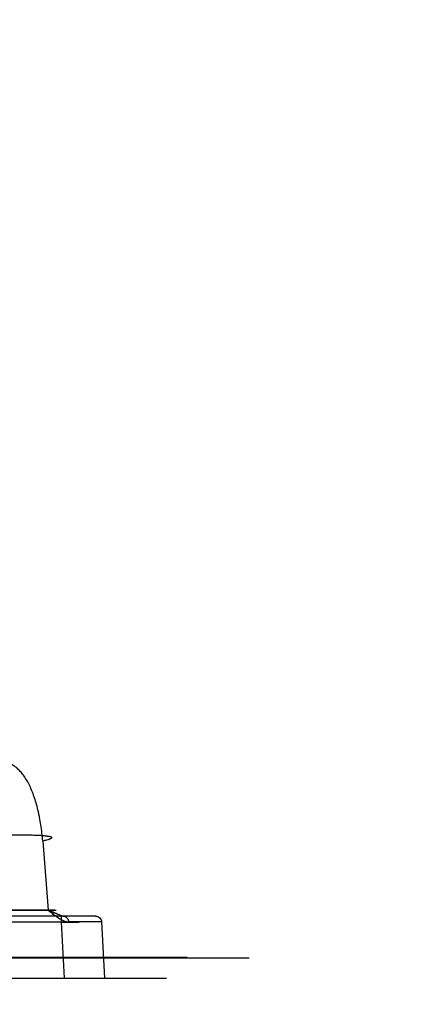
# Model space of a CAD drawing. Header units: millimetres. Extents: x 0 to 297, y 0 to 210.
# Tile 484 of 499: x 243.086 to 243.225, y 159.988 to 160.321. Entities that reach past the tile are written whole.
import ezdxf

# ---------------------------------------------------------------- set-up
doc = ezdxf.new("R2010")
doc.units = ezdxf.units.MM
doc.header["$LTSCALE"] = 16.335
doc.layers.get('0').update_dxf_attribs({"linetype": 'CONTINUOUS'})
doc.layers.add('AXES_REF', color=7, linetype='CONTINUOUS')
doc.layers.add('INTFCLR_144815', color=7, linetype='CONTINUOUS')

msp = doc.modelspace()

# ---------------------------------------------------------------- linework, layer by layer
at = {"color": 7, "linetype": 'Continuous'}
for radius in [6.78708, 6.7865, 6.74304]:
    msp.add_circle((241.48891, 154.71146), radius, dxfattribs=at)
for radius, start, end in [(6.72, 278.277129, 261.722871), (6.874, 113.082692, 346.830891)]:
    msp.add_arc((241.48891, 154.71146), radius, start, end, dxfattribs=at)
at = {"layer": 'AXES_REF', "color": 9, "linetype": 'Continuous'}
msp.add_arc((241.48891, 154.71146), 6.19116, 94.411812, 85.588188, dxfattribs=at)
at = {"layer": 'INTFCLR_144815', "color": 9, "linetype": 'Continuous'}
for p, q in [((243.09419, 160.04286), (243.09597, 160.01945)), ((243.11233, 160.01746), (242.95815, 160.01746)), ((243.04307, 160.01945), (243.09867, 160.01942)), ((243.09816, 160.01943), (243.04307, 160.01945)), ((243.10041, 160.01746), (243.10041, 160.01536)), ((243.10041, 160.01536), (243.03482, 160.01536)), ((243.1141, 160.01547), (243.10041, 160.01536)), ((243.10041, 160.01536), (243.10142, 159.99646)), ((243.1141, 160.01547), (243.103, 160.01547)), ((243.1141, 160.01547), (243.11513, 159.99646)), ((243.14313, 160.0034), (242.79147, 160.0034)), ((243.16412, 160.00322), (242.79994, 160.00322)), ((242.0035, 159.99646), (243.13613, 159.99646))]:
    msp.add_line(p, q, dxfattribs=at)
at = {"layer": 'INTFCLR_144815', "color": 7, "linetype": 'Continuous'}
for p, q in [((243.0978, 160.01804), (243.09597, 160.01945)), ((243.09907, 160.01814), (243.09597, 160.01945)), ((243.10099, 160.01746), (243.09907, 160.01814)), ((243.1141, 160.01547), (243.10041, 160.01536)), ((243.10041, 160.01536), (243.10646, 160.01541)), ((243.10142, 159.99646), (243.10748, 159.99646)), ((243.10748, 159.99646), (243.11513, 159.99646))]:
    msp.add_line(p, q, dxfattribs=at)
at = {"layer": 'INTFCLR_144815', "color": 9, "linetype": 'Continuous'}
for points, knots in [([(243.09419, 160.04286), (243.09412, 160.04378), (243.09394, 160.0456), (243.09358, 160.04829), (243.0932, 160.05048), (243.09284, 160.05219), (243.09247, 160.05383), (243.09194, 160.05579), (243.09134, 160.05768), (243.09081, 160.05911), (243.09028, 160.06044), (243.08957, 160.06199), (243.08865, 160.06369), (243.08781, 160.06496), (243.08711, 160.06586), (243.08643, 160.06665), (243.08555, 160.06751), (243.08444, 160.06835), (243.08328, 160.06895), (243.0821, 160.06931), (243.0813, 160.0694), (243.0809, 160.0694)], [0, 0, 0, 0, 0.087124, 0.172425, 0.256065, 0.297272, 0.337572, 0.415179, 0.489048, 0.524654, 0.559287, 0.624677, 0.685234, 0.741447, 0.767946, 0.793201, 0.840323, 0.883704, 0.924295, 0.962676, 1, 1, 1, 1]), ([(243.04135, 160.04286), (243.04573, 160.04318), (243.05424, 160.04376), (243.06466, 160.04432), (243.07246, 160.04466), (243.0777, 160.04483), (243.08242, 160.04494), (243.08657, 160.04498), (243.09008, 160.04495), (243.09292, 160.04486), (243.095, 160.0447), (243.09632, 160.04452), (243.09694, 160.04431), (243.09721, 160.04415), (243.09718, 160.04388), (243.09691, 160.04371), (243.09651, 160.04351), (243.09558, 160.04319), (243.09478, 160.043), (243.09419, 160.04286)], [0, 0, 0, 0, 0.221868, 0.431103, 0.527274, 0.615997, 0.696011, 0.766224, 0.825637, 0.873472, 0.909084, 0.932153, 0.939038, 0.943173, 0.946123, 0.950844, 0.958451, 0.969161, 1, 1, 1, 1]), ([(243.04135, 160.04286), (243.0453, 160.04315), (243.05129, 160.04356), (243.05934, 160.04403), (243.06542, 160.04435), (243.07134, 160.04461), (243.07693, 160.04481), (243.08204, 160.04494), (243.08653, 160.04499), (243.0903, 160.04494), (243.09346, 160.04486), (243.09566, 160.04459), (243.09686, 160.0444), (243.0973, 160.04402), (243.09687, 160.04365), (243.09629, 160.04344), (243.09534, 160.04313), (243.0946, 160.04296), (243.09419, 160.04286)], [0, 0, 0, 0, 0.200097, 0.303852, 0.407275, 0.50792, 0.603077, 0.690049, 0.766447, 0.83018, 0.880008, 0.927346, 0.939195, 0.944613, 0.950401, 0.961638, 0.978375, 1, 1, 1, 1]), ([(243.10099, 160.01746), (243.10123, 160.01746), (243.10175, 160.01737), (243.10242, 160.01692), (243.10287, 160.01625), (243.10299, 160.01573), (243.103, 160.01547)], [0, 0, 0, 0, 0.236087, 0.493118, 0.754435, 1, 1, 1, 1]), ([(243.11206, 160.01746), (243.1123, 160.01746), (243.11283, 160.01737), (243.11351, 160.01693), (243.11397, 160.01625), (243.11409, 160.01573), (243.1141, 160.01547)], [0, 0, 0, 0, 0.238267, 0.496313, 0.756655, 1, 1, 1, 1])]:
    msp.add_open_spline(points, degree=3, knots=knots, dxfattribs=at)
at = {"layer": 'INTFCLR_144815', "color": 7, "linetype": 'Continuous'}
for points, knots in [([(243.10099, 160.01746), (243.10072, 160.01746), (243.10007, 160.01769), (243.099, 160.01817), (243.0976, 160.0188), (243.09655, 160.01923), (243.09597, 160.01945)], [0, 0, 0, 0, 0.150877, 0.370722, 0.655446, 1, 1, 1, 1]), ([(243.09597, 160.01945), (243.09658, 160.01898), (243.09775, 160.01805), (243.0995, 160.0168), (243.10097, 160.01596), (243.10214, 160.01556), (243.10272, 160.01547), (243.103, 160.01547)], [0, 0, 0, 0, 0.282431, 0.54857, 0.789259, 0.898009, 1, 1, 1, 1])]:
    msp.add_open_spline(points, degree=3, knots=knots, dxfattribs=at)

doc.saveas('drawing.dxf')
